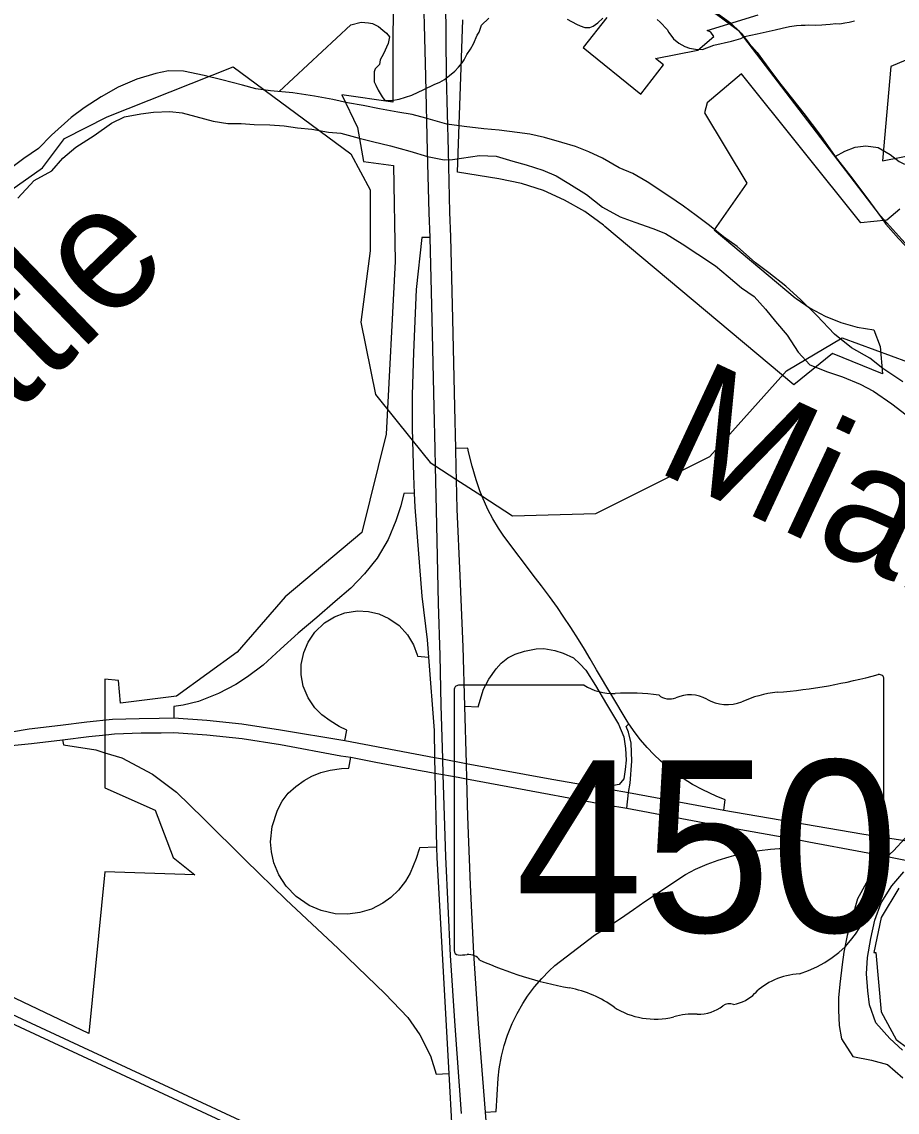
# Model space of a CAD drawing. Extents: x 0 to 34, y 0 to 22.
# Drawn here: x 6.8174 to 7.1533, y 18.6012 to 19.0197 of the extents above; entities that cross this region are included whole.
import ezdxf

# ---------------------------------------------------------------- set-up
doc = ezdxf.new("R2010")
doc.units = 0
for name, color, linetype in [('GM_X_Corporation', 7, 'Continuous'), ('GM_X_County_Road', 7, 'Continuous'), ('GM_X_Interchange_Ramps', 7, 'Continuous'), ('GM_X_Interstate_Route', 7, 'Continuous'), ('GM_X_Major_River', 7, 'Continuous'), ('GM_X_Major_River_Text', 7, 'Continuous'), ('GM_X_Minor_River', 7, 'Continuous'), ('GM_X_Rail_Line', 7, 'Continuous'), ('GM_X_State_Location', 7, 'Continuous'), ('GM_X_State_Route', 7, 'Continuous'), ('GM_X_State_Shield', 7, 'Continuous'), ('GM_X_Township', 7, 'Continuous'), ('GM_X_Township_Road', 7, 'Continuous'), ('GM_X_US_Route', 7, 'Continuous')]:
    doc.layers.add(name, color=color, linetype=linetype)

msp = doc.modelspace()

# ---------------------------------------------------------------- linework, layer by layer
at = {"layer": 'GM_X_Corporation'}
for points in [[(6.95989, 19.04765), (6.95977, 18.98885), (6.94014, 18.99161), (6.94623, 18.97912), (6.94852, 18.96613), (6.96005, 18.96451), (6.96069, 18.92763), (6.95722, 18.86142), (6.9478, 18.82366), (6.91844, 18.79901), (6.89998, 18.77778), (6.87668, 18.76085), (6.85522, 18.75821), (6.85447, 18.76686), (6.84927, 18.76731), (6.84927, 18.72569), (6.86855, 18.7171), (6.87552, 18.69896), (6.88377, 18.69227), (6.84926, 18.69348), (6.84311, 18.63141), (6.77565, 18.66353)], [(7.04182, 19.02141), (7.03278, 19.00984), (7.05486, 18.99196), (7.06361, 19.00316), (7.06055, 19.00563), (7.07684, 19.0088), (7.08292, 19.0141), (7.08183, 19.0157), (7.08037, 19.01642), (7.1, 19.0224)], [(7.1543, 18.94777), (7.14929, 18.94355), (7.13936, 18.94248), (7.09359, 18.99971), (7.08036, 18.98861), (7.0794, 18.98475), (7.09561, 18.95777), (7.08307, 18.93986), (7.1142, 18.91374), (7.11458, 18.91345), (7.11996, 18.90982), (7.12569, 18.90677), (7.1317, 18.90433), (7.13795, 18.90254), (7.14434, 18.90141), (7.14674, 18.89512), (7.14766, 18.88461), (7.12849, 18.89236), (7.11361, 18.88031), (7.04114, 18.94113), (7.04057, 18.9416), (7.03338, 18.94683), (7.02568, 18.95127), (7.01756, 18.95488), (7.0091, 18.95763), (7.00041, 18.95948), (6.98455, 18.96199), (6.9866, 19.02048)], [(7.17204, 19.01151), (7.15084, 19.00251), (7.14767, 18.96635), (7.16261, 18.96933)], [(6.81352, 18.95529), (6.82538, 18.96367), (6.83376, 18.97484), (6.85011, 18.98327), (6.8985, 19.00244), (6.94359, 18.969), (6.95112, 18.95519), (6.95107, 18.93183), (6.94754, 18.90434), (6.95311, 18.8767), (6.9672, 18.85909), (6.97406, 18.85051), (6.97583, 18.84936), (6.98398, 18.84409), (6.99388, 18.83769), (7.00574, 18.83002), (7.03761, 18.83099), (7.08143, 18.85285), (7.11085, 18.88578), (7.13217, 18.89845), (7.15724, 18.88924)], [(7.15392, 18.6871), (7.14717, 18.67594), (7.14433, 18.66244), (7.14504, 18.66244), (7.14717, 18.6397), (7.15285, 18.62904), (7.16635, 18.61909)]]:
    msp.add_lwpolyline(points, dxfattribs=at)
at = {"layer": 'GM_X_County_Road'}
msp.add_lwpolyline([(6.81318, 18.63541), (6.97236, 18.56144)], dxfattribs=at)
at = {"layer": 'GM_X_Interchange_Ramps'}
for points in [[(6.97392, 18.93695), (6.97085, 18.93695), (6.96874, 18.91697), (6.96769, 18.89279), (6.96717, 18.8765), (6.96717, 18.86388), (6.96731, 18.85883), (6.96769, 18.84548), (6.96798, 18.8388)], [(6.99399, 18.83743), (6.99311, 18.83964), (6.99168, 18.84388), (6.99014, 18.84912), (6.98879, 18.85459), (6.98855, 18.85603), (6.98381, 18.85594)], [(6.96798, 18.8388), (6.96398, 18.83865), (6.96278, 18.83385), (6.96089, 18.8282), (6.95798, 18.821), (6.9537, 18.81381), (6.9489, 18.80781), (6.94359, 18.80233), (6.93759, 18.79719), (6.93057, 18.79102), (6.92338, 18.78503), (6.9167, 18.77886), (6.91002, 18.7727), (6.90402, 18.76824), (6.89957, 18.76533), (6.89289, 18.7619), (6.88518, 18.75882), (6.87935, 18.75745), (6.87576, 18.75694), (6.87577, 18.75253)], [(6.96798, 18.8388), (6.96822, 18.8334), (6.97085, 18.79923), (6.97295, 18.78241), (6.97344, 18.77586)], [(7.08671, 18.71713), (7.08734, 18.7211), (7.0838, 18.7224), (7.07866, 18.72485), (7.0748, 18.72695), (7.07116, 18.72921), (7.06825, 18.73126), (7.06544, 18.73343), (7.06241, 18.73603), (7.0599, 18.73843), (7.05732, 18.74114), (7.05484, 18.74403), (7.0527, 18.7468), (7.05037, 18.75021), (7.04968, 18.75122), (7.03791, 18.77093), (7.03552, 18.77517), (7.03336, 18.77884), (7.03105, 18.78261), (7.02812, 18.7872), (7.02517, 18.7916), (7.0229, 18.79487), (7.01987, 18.79906), (7.01676, 18.80318), (7.0145, 18.80609), (7.00239, 18.82225), (7.00032, 18.82528), (6.99811, 18.82891), (6.99618, 18.83254), (6.99399, 18.83743)], [(6.94136, 18.74387), (6.9421, 18.74782), (6.93918, 18.7492), (6.93574, 18.75138), (6.93248, 18.75371), (6.92982, 18.75639), (6.92723, 18.7602), (6.92541, 18.76468), (6.92461, 18.76898), (6.92462, 18.77299), (6.92555, 18.77767), (6.92721, 18.78163), (6.9298, 18.78547), (6.93355, 18.78903), (6.93734, 18.79134), (6.94129, 18.7928), (6.94625, 18.79356), (6.95044, 18.79334), (6.95434, 18.79241), (6.95817, 18.79072), (6.96214, 18.78791), (6.9654, 18.78435), (6.96765, 18.78056), (6.96905, 18.77669), (6.96916, 18.77619), (6.97344, 18.77586)], [(6.97344, 18.77586), (6.97558, 18.74772), (6.9758, 18.73726), (6.97593, 18.73134), (6.97654, 18.70289)], [(6.98731, 18.757), (6.99255, 18.75676), (6.99461, 18.76348), (6.99656, 18.76738), (6.99937, 18.77139), (7.00133, 18.77356), (7.00393, 18.77551), (7.00674, 18.77703), (7.01032, 18.77811), (7.01477, 18.77898), (7.01769, 18.77919), (7.02192, 18.77832), (7.02506, 18.77735), (7.02907, 18.77551), (7.03146, 18.77323), (7.03384, 18.77085), (7.03753, 18.76489), (7.04175, 18.75773), (7.0463, 18.75014), (7.04836, 18.74527), (7.04901, 18.74082), (7.04923, 18.73627), (7.04891, 18.7327), (7.04836, 18.72912), (7.04663, 18.72695), (7.043, 18.72628), (7.04286, 18.72517)], [(7.04957, 18.71785), (7.05023, 18.72389), (7.05086, 18.72743), (7.05148, 18.73587), (7.05125, 18.74286), (7.05017, 18.74708), (7.04933, 18.74923), (7.05037, 18.75021)], [(6.83299, 18.74408), (6.83335, 18.74216), (6.84573, 18.74019), (6.84924, 18.73913)], [(6.84924, 18.73913), (6.85576, 18.73716), (6.86759, 18.73088), (6.87679, 18.72405), (6.88714, 18.71385), (6.90323, 18.69792), (6.91867, 18.68277), (6.93876, 18.66404), (6.94972, 18.65341), (6.95683, 18.64653), (6.96555, 18.63748), (6.97006, 18.63086), (6.97421, 18.62278), (6.97641, 18.61574), (6.98123, 18.61598)], [(6.97654, 18.70289), (6.96995, 18.70266), (6.96984, 18.70216), (6.96868, 18.69851), (6.96637, 18.69295), (6.9646, 18.68985), (6.96192, 18.68639), (6.95893, 18.68353), (6.95589, 18.68136), (6.95152, 18.67914), (6.94711, 18.67778), (6.94243, 18.67715), (6.93764, 18.67732), (6.93223, 18.67853), (6.92771, 18.68046), (6.92269, 18.6839), (6.91883, 18.68794), (6.91607, 18.69221), (6.91412, 18.69692), (6.91317, 18.70107), (6.91285, 18.70494), (6.9134, 18.71087), (6.91546, 18.71715), (6.91729, 18.7205), (6.91962, 18.7236), (6.9225, 18.72623), (6.92574, 18.72851), (6.92869, 18.73011), (6.93207, 18.7315), (6.93568, 18.7325), (6.9401, 18.73313), (6.94291, 18.73319), (6.94367, 18.73737)], [(6.99523, 18.60121), (6.99946, 18.60146), (7.00019, 18.61426), (7.00058, 18.61781), (7.00145, 18.62262), (7.00251, 18.62682), (7.00379, 18.63077), (7.0056, 18.63525), (7.00743, 18.63903), (7.00965, 18.6429), (7.01149, 18.64573), (7.01409, 18.64922), (7.01689, 18.6525), (7.01978, 18.65548), (7.02191, 18.65745), (7.03715, 18.6691), (7.04267, 18.67259), (7.04716, 18.67555), (7.05214, 18.67897), (7.05645, 18.68205), (7.07203, 18.69242), (7.07591, 18.69439), (7.08038, 18.69635), (7.08466, 18.69795), (7.08879, 18.69924), (7.09241, 18.70018), (7.09603, 18.70095), (7.10042, 18.70166), (7.10463, 18.70211), (7.10802, 18.70232), (7.11158, 18.70239), (7.11428, 18.70218), (7.11489, 18.70586)], [(6.97654, 18.70289), (6.97663, 18.69883), (6.98123, 18.61598), (6.98241, 18.59475), (6.9865, 18.5948)]]:
    msp.add_lwpolyline(points, dxfattribs=at)
at = {"layer": 'GM_X_Interstate_Route'}
for points in [[(6.97033, 19.07949), (6.97041, 19.07695), (6.97093, 19.0586), (6.97171, 19.02314), (6.97182, 19.01855)], [(6.97999, 19.02829), (6.98023, 18.99882), (6.98095, 18.97017), (6.98155, 18.94658), (6.98189, 18.93711), (6.98263, 18.90573), (6.98346, 18.87184), (6.98381, 18.85594)], [(6.97182, 19.01855), (6.97227, 18.99867), (6.97298, 18.97001), (6.97359, 18.94642), (6.97392, 18.93695)], [(6.97392, 18.93695), (6.97466, 18.90557), (6.97549, 18.87168), (6.97585, 18.85578), (6.97595, 18.8491), (6.9765, 18.82646), (6.97721, 18.79637), (6.97776, 18.77642), (6.97823, 18.75741), (6.97878, 18.7368), (6.97894, 18.73078), (6.98002, 18.69913), (6.98173, 18.66127), (6.98349, 18.63432), (6.98597, 18.60065)], [(6.98381, 18.85594), (6.98399, 18.84849), (6.98409, 18.84383), (6.98434, 18.83264), (6.98553, 18.80704), (6.98662, 18.77976), (6.98731, 18.757), (6.98784, 18.73504), (6.98798, 18.72913), (6.98839, 18.71462), (6.98948, 18.68838), (6.99077, 18.66209), (6.99256, 18.6351), (6.99523, 18.60121), (6.99779, 18.56838)]]:
    msp.add_lwpolyline(points, dxfattribs=at)
at = {"layer": 'GM_X_Major_River'}
for points in [[(7.15546, 18.88155), (7.14779, 18.88666), (7.14275, 18.89056), (7.13581, 18.89451), (7.12928, 18.89978), (7.12242, 18.90696), (7.11629, 18.91298), (7.11052, 18.91823), (7.10398, 18.92331), (7.09895, 18.92722), (7.09187, 18.93345), (7.08663, 18.93717), (7.08122, 18.94146), (7.07618, 18.94537), (7.07133, 18.94889), (7.06572, 18.95281), (7.0573, 18.95831), (7.05186, 18.96146), (7.04659, 18.96366), (7.04022, 18.96741), (7.03496, 18.9698), (7.02988, 18.9718), (7.0246, 18.97343), (7.018, 18.97528), (7.01233, 18.97654), (7.00741, 18.97721), (7.0006, 18.97811), (6.99472, 18.97861), (6.98715, 18.97953), (6.98053, 18.98043), (6.97242, 18.98268), (6.96713, 18.98413), (6.96165, 18.985), (6.95465, 18.98628), (6.94842, 18.98755), (6.94237, 18.98863), (6.9367, 18.98988), (6.9297, 18.99117), (6.92138, 18.99248), (6.91286, 18.99323), (6.90718, 18.99391), (6.90208, 18.99535), (6.89416, 18.99742), (6.88736, 18.99908), (6.87942, 19.00076), (6.87373, 19.00088), (6.86877, 18.99984), (6.86152, 18.99771), (6.85442, 18.99462), (6.84789, 18.99095), (6.84134, 18.98671), (6.83633, 18.98301), (6.82878, 18.97613), (6.82373, 18.9711), (6.81814, 18.96722), (6.81197, 18.9626)], [(6.81591, 18.95206), (6.82213, 18.95877), (6.82886, 18.96244), (6.83314, 18.9673), (6.83817, 18.97157), (6.8451, 18.97599), (6.85184, 18.98079), (6.85683, 18.98316), (6.86312, 18.98436), (6.86788, 18.98503), (6.87415, 18.98528), (6.87889, 18.9848), (6.88417, 18.98336), (6.89077, 18.98151), (6.89645, 18.98063), (6.90157, 18.98072), (6.9065, 18.98024), (6.91257, 18.98011), (6.91807, 18.97981), (6.92317, 18.97894)], [(6.92317, 18.97894), (6.92867, 18.97845), (6.9351, 18.97737), (6.93983, 18.97689), (6.94681, 18.97503), (6.95191, 18.97379), (6.9589, 18.97212), (6.96626, 18.97007), (6.97304, 18.96803), (6.97947, 18.96676), (6.98259, 18.96687)], [(6.98259, 18.96687), (6.99298, 18.96838), (6.99943, 18.96806), (7.00584, 18.96621), (7.01093, 18.96478), (7.01734, 18.96274), (7.02242, 18.96055), (7.02729, 18.9576), (7.03403, 18.95346), (7.04019, 18.94858), (7.04694, 18.94483), (7.05259, 18.94281), (7.05956, 18.94039), (7.06445, 18.93838), (7.07082, 18.93445), (7.07681, 18.93052), (7.08354, 18.92601), (7.08839, 18.92192), (7.09361, 18.91763), (7.09847, 18.91429), (7.10273, 18.90945), (7.10661, 18.90462), (7.11105, 18.89939), (7.11528, 18.89284), (7.11972, 18.88799), (7.1265, 18.88538), (7.13234, 18.88336), (7.13911, 18.88056), (7.14418, 18.87798), (7.15129, 18.87308), (7.15838, 18.86761)], [(7.15637, 18.70639), (7.1519, 18.70154), (7.14667, 18.6967), (7.14137, 18.68901), (7.13801, 18.683), (7.13595, 18.67543), (7.1341, 18.669), (7.13282, 18.66256), (7.13215, 18.65782), (7.13122, 18.65024), (7.13073, 18.64511), (7.13082, 18.64036), (7.13107, 18.63445), (7.1319, 18.6293), (7.13631, 18.62256), (7.14349, 18.62108), (7.14953, 18.61943), (7.15549, 18.61436)], [(7.15535, 18.62502), (7.15051, 18.62949), (7.14514, 18.6355), (7.14263, 18.64239), (7.14199, 18.64773), (7.14156, 18.65421), (7.14189, 18.66048), (7.14319, 18.66787), (7.14467, 18.67487), (7.14709, 18.68148), (7.15122, 18.68805), (7.1559, 18.69347)]]:
    msp.add_lwpolyline(points, dxfattribs=at)
at = {"layer": 'GM_X_Minor_River'}
for points in [[(6.91608, 18.99295), (6.94359, 19.01853), (6.94761, 19.01957), (6.95045, 19.0193), (6.95196, 19.01907), (6.95421, 19.01788), (6.95589, 19.0165), (6.95738, 19.01533), (6.95848, 19.01397), (6.95803, 19.01133), (6.95623, 19.00739), (6.95484, 19.00515), (6.9546, 19.00326), (6.95304, 19.00159), (6.95263, 19.00047), (6.95257, 18.998), (6.95254, 18.99668), (6.95326, 18.99533), (6.95416, 18.99341), (6.95562, 18.9909), (6.95672, 18.98955), (6.95919, 18.98948), (6.96224, 18.98997), (6.96703, 18.99155), (6.97164, 18.99371), (6.97568, 18.99569), (6.97779, 18.99658), (6.97952, 18.99749), (6.98146, 18.99914), (6.98359, 19.0008), (6.98496, 19.00228), (6.98633, 19.00395), (6.98712, 19.00507), (6.98812, 19.00713), (6.9895, 19.00918), (6.9907, 19.01123), (6.99211, 19.01461), (6.9929, 19.01573), (6.99331, 19.01685), (6.99373, 19.01836), (6.99664, 19.02113)], [(7.02664, 19.02072), (7.0302, 19.01873), (7.0317, 19.01813), (7.0334, 19.01751), (7.03529, 19.01746), (7.03664, 19.018), (7.03838, 19.01928), (7.04032, 19.02113)], [(7.0612, 19.02058), (7.06232, 19.0196), (7.06509, 19.01668), (7.06563, 19.01553), (7.06747, 19.01321), (7.06952, 19.01145), (7.07176, 19.01025), (7.07365, 19.00963), (7.07591, 19.00919), (7.07857, 19.00912), (7.08298, 19.01072), (7.08967, 19.01225), (7.0933, 19.01329), (7.09465, 19.01401), (7.09961, 19.01502), (7.10305, 19.01588), (7.10649, 19.01655), (7.10916, 19.01724), (7.11203, 19.01792), (7.1147, 19.01823), (7.11641, 19.01838), (7.11793, 19.01834), (7.11926, 19.01849), (7.12192, 19.01842), (7.12439, 19.01855), (7.12591, 19.0187), (7.12763, 19.01884), (7.12972, 19.01898), (7.13124, 19.01894), (7.13314, 19.01927), (7.13486, 19.0196), (7.13696, 19.02011)]]:
    msp.add_lwpolyline(points, dxfattribs=at)
at = {"layer": 'GM_X_Rail_Line'}
for points in [[(7.25625, 18.47438), (7.28731, 18.74252), (7.28254, 18.79581), (7.28095, 18.82927), (7.27277, 18.84351), (7.26153, 18.85464), (7.16217, 18.92835), (7.14684, 18.94523), (7.09279, 19.01599), (7.08401, 19.02249), (7.01952, 19.05595), (6.97828, 19.07185), (6.96192, 19.08276), (6.89679, 19.1288), (6.82933, 19.19058), (6.80388, 19.21062)], [(6.81195, 18.63953), (6.9973, 18.55328)]]:
    msp.add_lwpolyline(points, dxfattribs=at)
at = {"layer": 'GM_X_State_Route'}
msp.add_line((7.14679, 18.69976), (7.16045, 18.69708), dxfattribs=at)
for points in [[(6.8023, 18.74245), (6.80647, 18.74601), (6.82025, 18.74827), (6.83219, 18.74968), (6.8423, 18.75101), (6.85217, 18.752), (6.86236, 18.75233), (6.87004, 18.75244), (6.87577, 18.75253)], [(6.87577, 18.75253), (6.88838, 18.75166), (6.90187, 18.75023), (6.91667, 18.74793), (6.94136, 18.74387), (6.9758, 18.73726), (6.97878, 18.7368), (6.98784, 18.73504), (7.0208, 18.72904), (7.04286, 18.72517), (7.05023, 18.72389), (7.08671, 18.71713)], [(6.84968, 18.74606), (6.85297, 18.74639), (6.86317, 18.74672), (6.87084, 18.74683), (6.87578, 18.74694), (6.88839, 18.74606), (6.90188, 18.74464), (6.91668, 18.74234), (6.93982, 18.73795), (6.94367, 18.73737), (6.95328, 18.73557)], [(6.8023, 18.74245), (6.8068, 18.74124), (6.82106, 18.74266), (6.83299, 18.74408), (6.8431, 18.74541), (6.84968, 18.74606)], [(6.95328, 18.73557), (6.97106, 18.73225), (6.97252, 18.73197)], [(6.97252, 18.73197), (6.97593, 18.73134), (6.97894, 18.73078), (6.98483, 18.72971), (6.98798, 18.72913), (7.01977, 18.72325), (7.04181, 18.7192), (7.04957, 18.71785), (7.08562, 18.71108), (7.08966, 18.71036)], [(7.08671, 18.71713), (7.13967, 18.70803), (7.16859, 18.70347), (7.18521, 18.70068), (7.20211, 18.69816), (7.21398, 18.69628), (7.2251, 18.69509), (7.23433, 18.69483), (7.24426, 18.69509), (7.25318, 18.69615), (7.26285, 18.69785), (7.27158, 18.69999), (7.28942, 18.7057), (7.29608, 18.70721)], [(7.08966, 18.71036), (7.11489, 18.70586), (7.11945, 18.70499)], [(7.11945, 18.70499), (7.13996, 18.7011), (7.14679, 18.69976)]]:
    msp.add_lwpolyline(points, dxfattribs=at)
at = {"layer": 'GM_X_State_Shield'}
for p, q in [((7.14813, 18.71515), (7.14813, 18.7675)), ((6.98334, 18.76329), (6.98334, 18.66323)), ((7.03322, 18.76502), (6.98496, 18.76502)), ((7.14811, 18.71517), (7.14813, 18.71515))]:
    msp.add_line(p, q, dxfattribs=at)
for centre, major_axis, start_param, end_param in [((7.08943, 18.90143), (0.17476, 0), 4.814394, 5.042369), ((7.1463, 18.76771), (0.00183, 0), 6.141152, 7.989035), ((6.98523, 18.76351), (0.00191, 0), 1.712693, 3.28349), ((7.04471, 18.77663), (0.01852, 0), 4.042523, 4.731795), ((7.05085, 18.70884), (0.06648, 0), 1.404758, 1.657858), ((7.06594, 18.76403), (0.00534, 0), 3.836095, 5.185415), ((7.07379, 18.75246), (0.01111, 0), 0.950623, 2.079405), ((7.08812, 18.76832), (0.01336, 0), 4.081561, 5.145723), ((7.11172, 18.73445), (0.03516, 0), 1.699011, 2.107814), ((7.14771, 18.71131), (0.00284, 0), 1.883978, 3.671073), ((7.14617, 18.71495), (0.00196, 0), 5.05454, 6.418171), ((7.12964, 18.70469), (0.01704, 0), 5.934695, 6.695948), ((7.1547, 18.69325), (0.0124, 0), 2.387724, 3.262537), ((7.09922, 18.68659), (0.04371, 0), 5.101752, 6.440018), ((6.98524, 18.66301), (0.00193, 0), 3.00124, 4.508301), ((6.98553, 18.67325), (0.0147, 0), 4.665946, 4.897461), ((6.98854, 18.65746), (0.0053, 0), 0.519207, 1.627899), ((7.05545, 18.74736), (0.1262, 0), 4.195997, 4.488961), ((7.11765, 18.63514), (0.02394, 0), 1.647645, 2.488434), ((7.01783, 18.61828), (0.03949, 0), 0.823519, 1.323587), ((7.08732, 18.65354), (0.01412, 0), 4.937069, 5.64225), ((7.06054, 18.65696), (0.02506, 0), 4.026481, 4.996735), ((7.07684, 18.64947), (0.01335, 0), 4.691044, 5.507374), ((7.08892, 18.63978), (0.00376, 0), 1.147584, 2.315152), ((7.07501, 18.62237), (0.02059, 0), 1.495662, 1.94098)]:
    msp.add_ellipse(centre, major_axis=major_axis, ratio=0.8, start_param=start_param, end_param=end_param, dxfattribs=at)
at = {"layer": 'GM_X_Township'}
for points in [[(6.81352, 18.95529), (6.82538, 18.96367), (6.83376, 18.97484), (6.85011, 18.98327), (6.8985, 19.00244), (6.94359, 18.969), (6.95112, 18.95519), (6.95107, 18.93183), (6.94754, 18.90434), (6.95311, 18.8767), (6.9672, 18.85909), (6.97406, 18.85051), (6.97583, 18.84936), (6.98398, 18.84409), (6.99388, 18.83769), (7.00574, 18.83002), (7.03761, 18.83099), (7.08143, 18.85285), (7.11085, 18.88578), (7.13217, 18.89845), (7.15724, 18.88924)], [(7.15392, 18.6871), (7.14717, 18.67594), (7.14433, 18.66244), (7.14504, 18.66244), (7.14717, 18.6397), (7.15285, 18.62904), (7.16635, 18.61909)]]:
    msp.add_lwpolyline(points, dxfattribs=at)
at = {"layer": 'GM_X_Township_Road'}
msp.add_lwpolyline([(7.12944, 18.968), (7.13317, 18.96999), (7.13714, 18.97156), (7.14128, 18.97214), (7.146, 18.9714), (7.15063, 18.96875), (7.15403, 18.96602), (7.15614, 18.96505)], dxfattribs=at)
at = {"layer": 'GM_X_US_Route'}
for points in [[(7.07744, 19.02646), (7.08006, 19.0251), (7.08468, 19.02262), (7.08936, 19.01935), (7.09305, 19.01566), (7.09336, 19.01527)], [(7.09336, 19.01527), (7.09611, 19.01182), (7.09645, 19.01143)], [(7.09645, 19.01143), (7.09951, 19.00792), (7.10399, 19.00181), (7.10868, 18.99569)], [(7.10868, 18.99569), (7.11073, 18.99301), (7.11741, 18.98456), (7.12381, 18.97603), (7.12944, 18.968), (7.1354, 18.96039), (7.14169, 18.95211), (7.14723, 18.94444)], [(7.14723, 18.94444), (7.14898, 18.94201), (7.15378, 18.93655), (7.16123, 18.92869), (7.16884, 18.92289), (7.17671, 18.91709), (7.18846, 18.90873), (7.20883, 18.894), (7.22546, 18.88134), (7.24177, 18.86842), (7.26064, 18.85435), (7.2714, 18.84434), (7.27488, 18.83986), (7.2777, 18.83523), (7.28018, 18.82993), (7.28225, 18.82273), (7.28274, 18.81346), (7.28291, 18.80112), (7.28389, 18.79038), (7.28395, 18.78989)]]:
    msp.add_lwpolyline(points, dxfattribs=at)

# ---------------------------------------------------------------- texts
at = {"layer": 'GM_X_Major_River_Text'}
for s, height, rotation, p in [('Little', 0.047351, 44.0021, (6.77914, 18.83421)), ('Miami', 0.047348, 334.9964, (7.0596, 18.84775))]:
    msp.add_text(s, height=height, rotation=rotation, dxfattribs=at).set_placement(p)
at = {"layer": 'GM_X_State_Location'}
for s in ['s', 'r']:
    msp.add_text(s, height=0.0000947, dxfattribs=at).set_placement((7.06388, 18.70661))
msp.add_text('450', height=0.0000947, rotation=0, dxfattribs=at).set_placement((7.03045, 18.69972))
at = {"layer": 'GM_X_State_Shield'}
msp.add_text('450', height=0.065918, dxfattribs=at).set_placement((7.00681, 18.67029))

doc.saveas('drawing.dxf')
